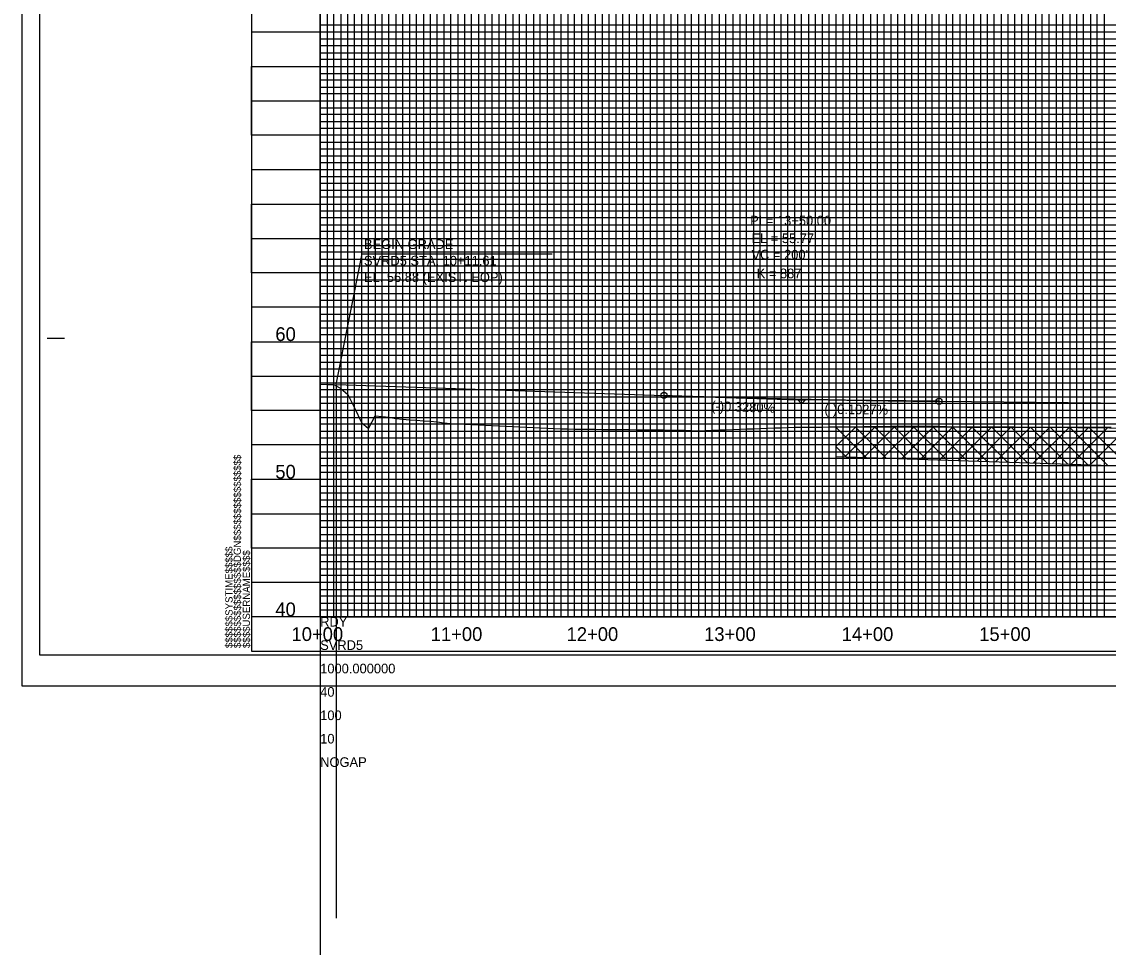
# Model space of a CAD drawing. Extents: x 2345490 to 2436403, y 465165 to 573888.
# Drawn here: x 2381523 to 2382313, y 491263 to 491935 of the extents above; entities that cross this region are included whole.
import ezdxf

# ---------------------------------------------------------------- set-up
doc = ezdxf.new("R2010")
doc.units = 0
for name, color, linetype in [('Default', 7, 'Continuous'), ('Old_Level_1', 7, 'Continuous'), ('Old_Level_18', 7, 'Continuous'), ('Old_Level_2', 7, 'Continuous'), ('Old_Level_40', 7, 'Continuous'), ('Old_Level_41', 7, 'Continuous'), ('Old_Level_42', 7, 'Continuous'), ('Old_Level_43', 7, 'Continuous'), ('Old_Level_5', 7, 'Continuous'), ('Old_Level_50', 7, 'Continuous'), ('Old_Level_51', 7, 'Continuous'), ('Old_Level_52', 7, 'Continuous'), ('Old_Level_62', 7, 'Continuous'), ('Old_Level_63', 7, 'Continuous'), ('Prop Vertical Profile Grade', 7, 'Continuous')]:
    doc.layers.add(name, color=color, linetype=linetype)

msp = doc.modelspace()

# ---------------------------------------------------------------- linework, layer by layer
at = {"layer": 'Default'}
msp.add_line((2381751.735, 491671.75225), (2381751.735, 491284.12549), dxfattribs=at)
at = {"layer": 'Old_Level_1'}
for points in [[(2381740.125, 491672.1725), (2381745.125, 491671.9405), (2381750.125, 491671.78925), (2381755.125, 491668.84375), (2381760.125, 491664.5085), (2381765.125, 491654.85), (2381770.125, 491644.1575), (2381775.125, 491639.93425), (2381780.125, 491649.11925), (2381785.125, 491648.60225), (2381790.125, 491648.01025), (2381795.125, 491647.06025), (2381800.125, 491646.54525), (2381805.125, 491646.12725), (2381810.125, 491645.82475), (2381815.125, 491645.52225), (2381820.125, 491645.22), (2381825.125, 491644.831), (2381830.125, 491643.919), (2381835.125, 491643.42825), (2381840.125, 491643.2695), (2381845.125, 491643.03975), (2381850.125, 491642.7955), (2381855.125, 491642.55125), (2381860.125, 491642.307), (2381865.125, 491642.06275), (2381870.125, 491641.8185), (2381875.125, 491641.57425), (2381880.125, 491641.33), (2381885.125, 491641.08575), (2381890.125, 491640.8415), (2381895.125, 491640.59725), (2381900.125, 491640.353), (2381905.125, 491640.109), (2381910.125, 491639.86475), (2381915.125, 491639.6205), (2381920.125, 491639.534), (2381925.125, 491639.4635), (2381930.125, 491639.409), (2381935.125, 491639.36), (2381940.125, 491639.31075), (2381945.125, 491639.2615), (2381950.125, 491639.21225), (2381955.125, 491639.163), (2381960.125, 491639.114), (2381965.125, 491639.06475), (2381970.125, 491639.0155), (2381975.125, 491638.96625), (2381980.125, 491638.917), (2381985.125, 491638.86775), (2381990.125, 491638.81875), (2381995.125, 491638.7695), (2382000.125, 491638.72025), (2382005.125, 491638.56175), (2382010.125, 491638.36575), (2382015.125, 491638.23775), (2382020.125, 491638.421), (2382025.125, 491638.60425), (2382030.125, 491638.7875), (2382035.125, 491638.97075), (2382040.125, 491639.15425), (2382045.125, 491639.3375), (2382050.125, 491639.52075), (2382055.125, 491639.704), (2382060.125, 491639.88725), (2382065.125, 491640.0705), (2382070.125, 491640.25375), (2382075.125, 491640.437), (2382080.125, 491640.6205), (2382085.125, 491640.80375), (2382090.125, 491640.9075), (2382095.125, 491640.905), (2382100.125, 491640.9025), (2382105.125, 491640.92575), (2382110.125, 491640.97775), (2382115.125, 491641.0295), (2382120.125, 491641.0815), (2382125.125, 491641.1335), (2382130.125, 491641.1855), (2382135.125, 491641.2375), (2382140.125, 491641.28925), (2382145.125, 491641.34125), (2382150.125, 491641.39325), (2382155.125, 491641.44525), (2382160.125, 491641.49725), (2382165.125, 491641.549), (2382170.125, 491641.601), (2382175.125, 491641.653), (2382180.125, 491641.705), (2382185.125, 491641.6075), (2382190.125, 491641.4535), (2382195.125, 491641.30075), (2382200.125, 491641.18425), (2382205.125, 491641.068), (2382210.125, 491640.9585), (2382215.125, 491640.95625), (2382220.125, 491640.95375), (2382225.125, 491640.9515), (2382230.125, 491640.94925), (2382235.125, 491640.947), (2382240.125, 491640.9445)], [(2382240.125, 491640.9445), (2382245.125, 491640.94225), (2382250.125, 491640.94), (2382255.125, 491640.93775), (2382260.125, 491640.93525), (2382265.125, 491640.933), (2382270.125, 491640.93075), (2382275.125, 491640.9285), (2382280.125, 491640.926), (2382285.125, 491640.92375), (2382290.125, 491640.9215), (2382295.125, 491640.91925), (2382300.125, 491640.925), (2382305.125, 491640.952), (2382310.125, 491640.979), (2382315.125, 491640.93875)]]:
    msp.add_lwpolyline(points, dxfattribs=at)
at = {"layer": 'Old_Level_18'}
msp.add_line((2381690.125, 491477.95225), (2381690.125, 491477.95225), dxfattribs=at)
msp.add_line((2381690.125, 491477.95225), (2381690.125, 491477.95225), dxfattribs=at)
msp.add_lwpolyline([(2383190.125, 492527.95225), (2381690.125, 492527.95225), (2381690.125, 491477.95225), (2383190.125, 491477.95225)], close=True, dxfattribs=at)
at = {"layer": 'Old_Level_2'}
for p, q in [((2381751.735, 491671.75225), (2381770.6945, 491766.76675)), ((2381770.6945, 491766.76675), (2381908.76575, 491766.76675)), ((2381990.125, 491663.93254), (2382087.37648, 491660.74246)), ((2382087.37648, 491660.74246), (2382092.87486, 491660.62407)), ((2382090.125, 491657.9023), (2382087.37648, 491660.74246)), ((2382092.87486, 491660.62407), (2382090.125, 491657.9023)), ((2382190.125, 491659.62563), (2382092.87486, 491660.62407))]:
    msp.add_line(p, q, dxfattribs=at)
for centre in [(2381990.125, 491663.93254), (2382190.125, 491659.62563)]:
    msp.add_circle(centre, 2.25, dxfattribs=at)
at = {"layer": 'Old_Level_40'}
msp.add_line((2381690.125, 491477.95225), (2381690.125, 491477.95225), dxfattribs=at)
msp.add_line((2381690.125, 491477.95225), (2381690.125, 491477.95225), dxfattribs=at)
msp.add_line((2381690.125, 491477.95225), (2381690.125, 491477.95225), dxfattribs=at)
msp.add_line((2381690.125, 491477.95225), (2381690.125, 491477.95225), dxfattribs=at)
at = {"layer": 'Old_Level_41'}
for p, q in [((2381541.625, 491705.45225), (2381554.125, 491705.45225)), ((2383190.125, 491502.95225), (2381690.125, 491502.95225))]:
    msp.add_line(p, q, dxfattribs=at)
for points in [[(2381740.125, 492527.95225), (2381740.125, 491502.95225), (2381790.125, 491502.95225), (2381790.125, 492527.95225)], [(2381765.125, 491502.95225), (2381765.125, 492527.95225), (2381815.125, 492527.95225), (2381815.125, 491502.95225), (2381865.125, 491502.95225), (2381865.125, 492527.95225), (2381915.125, 492527.95225), (2381915.125, 491502.95225), (2381965.125, 491502.95225), (2381965.125, 492527.95225), (2382015.125, 492527.95225), (2382015.125, 491502.95225), (2382065.125, 491502.95225), (2382065.125, 492527.95225), (2382115.125, 492527.95225), (2382115.125, 491502.95225), (2382165.125, 491502.95225), (2382165.125, 492527.95225), (2382215.125, 492527.95225), (2382215.125, 491502.95225), (2382265.125, 491502.95225), (2382265.125, 492527.95225), (2382315.125, 492527.95225)], [(2381840.125, 492527.95225), (2381840.125, 491502.95225), (2381890.125, 491502.95225), (2381890.125, 492527.95225)], [(2381940.125, 492527.95225), (2381940.125, 491502.95225), (2381990.125, 491502.95225), (2381990.125, 492527.95225)], [(2382040.125, 492527.95225), (2382040.125, 491502.95225), (2382090.125, 491502.95225), (2382090.125, 492527.95225)], [(2382140.125, 492527.95225), (2382140.125, 491502.95225), (2382190.125, 491502.95225), (2382190.125, 492527.95225)], [(2382240.125, 492527.95225), (2382240.125, 491502.95225), (2382290.125, 491502.95225), (2382290.125, 492527.95225)], [(2383190.125, 491927.95225), (2381690.125, 491927.95225), (2381690.125, 491877.95225), (2383190.125, 491877.95225)], [(2383190.125, 491852.95225), (2381690.125, 491852.95225), (2381690.125, 491902.95225), (2383190.125, 491902.95225)], [(2383190.125, 491827.95225), (2381690.125, 491827.95225), (2381690.125, 491777.95225), (2383190.125, 491777.95225)], [(2383190.125, 491752.95225), (2381690.125, 491752.95225), (2381690.125, 491802.95225), (2383190.125, 491802.95225)], [(2383190.125, 491727.95225), (2381690.125, 491727.95225), (2381690.125, 491677.95225), (2383190.125, 491677.95225)], [(2383190.125, 491627.95225), (2381690.125, 491627.95225), (2381690.125, 491577.95225), (2383190.125, 491577.95225)], [(2383190.125, 491552.95225), (2381690.125, 491552.95225), (2381690.125, 491602.95225), (2383190.125, 491602.95225)], [(2383190.125, 491527.95225), (2381690.125, 491527.95225)], [(2381727.625, 491477.95225), (2381727.625, 491477.95225)]]:
    msp.add_lwpolyline(points, dxfattribs=at)
at = {"layer": 'Old_Level_42'}
msp.add_lwpolyline([(2383190.125, 491652.95225), (2381690.125, 491652.95225), (2381690.125, 491702.95225), (2383190.125, 491702.95225)], dxfattribs=at)
at = {"layer": 'Old_Level_43'}
for points in [[(2381745.125, 492527.95225), (2381745.125, 491502.95225), (2381750.125, 491502.95225), (2381750.125, 492527.95225)], [(2381755.125, 492527.95225), (2381755.125, 491502.95225), (2381760.125, 491502.95225), (2381760.125, 492527.95225)], [(2381770.125, 492527.95225), (2381770.125, 491502.95225), (2381775.125, 491502.95225), (2381775.125, 492527.95225)], [(2381780.125, 492527.95225), (2381780.125, 491502.95225), (2381785.125, 491502.95225), (2381785.125, 492527.95225)], [(2381795.125, 492527.95225), (2381795.125, 491502.95225), (2381800.125, 491502.95225), (2381800.125, 492527.95225)], [(2381805.125, 492527.95225), (2381805.125, 491502.95225), (2381810.125, 491502.95225), (2381810.125, 492527.95225)], [(2381820.125, 492527.95225), (2381820.125, 491502.95225), (2381825.125, 491502.95225), (2381825.125, 492527.95225)], [(2381830.125, 492527.95225), (2381830.125, 491502.95225), (2381835.125, 491502.95225), (2381835.125, 492527.95225)], [(2381845.125, 492527.95225), (2381845.125, 491502.95225), (2381850.125, 491502.95225), (2381850.125, 492527.95225)], [(2381855.125, 492527.95225), (2381855.125, 491502.95225), (2381860.125, 491502.95225), (2381860.125, 492527.95225)], [(2381870.125, 492527.95225), (2381870.125, 491502.95225), (2381875.125, 491502.95225), (2381875.125, 492527.95225)], [(2381880.125, 492527.95225), (2381880.125, 491502.95225), (2381885.125, 491502.95225), (2381885.125, 492527.95225)], [(2381895.125, 492527.95225), (2381895.125, 491502.95225), (2381900.125, 491502.95225), (2381900.125, 492527.95225)], [(2381905.125, 491502.95225), (2381910.125, 491502.95225), (2381910.125, 492527.95225)], [(2381905.125, 492527.95225), (2381905.125, 491502.95225)], [(2381920.125, 492527.95225), (2381920.125, 491502.95225), (2381925.125, 491502.95225), (2381925.125, 492527.95225)], [(2381930.125, 492527.95225), (2381930.125, 491502.95225), (2381935.125, 491502.95225), (2381935.125, 492527.95225)], [(2381945.125, 492527.95225), (2381945.125, 491502.95225), (2381950.125, 491502.95225), (2381950.125, 492527.95225)], [(2381955.125, 492527.95225), (2381955.125, 491502.95225), (2381960.125, 491502.95225), (2381960.125, 492527.95225)], [(2381970.125, 492527.95225), (2381970.125, 491502.95225), (2381975.125, 491502.95225), (2381975.125, 492527.95225)], [(2381980.125, 492527.95225), (2381980.125, 491502.95225), (2381985.125, 491502.95225), (2381985.125, 492527.95225)], [(2381995.125, 492527.95225), (2381995.125, 491502.95225), (2382000.125, 491502.95225), (2382000.125, 492527.95225)], [(2382005.125, 492527.95225), (2382005.125, 491502.95225), (2382010.125, 491502.95225), (2382010.125, 492527.95225)], [(2382020.125, 492527.95225), (2382020.125, 491502.95225), (2382025.125, 491502.95225), (2382025.125, 492527.95225)], [(2382030.125, 492527.95225), (2382030.125, 491502.95225), (2382035.125, 491502.95225), (2382035.125, 492527.95225)], [(2382045.125, 492527.95225), (2382045.125, 491502.95225), (2382050.125, 491502.95225), (2382050.125, 492527.95225)], [(2382055.125, 492527.95225), (2382055.125, 491502.95225), (2382060.125, 491502.95225), (2382060.125, 492527.95225)], [(2382070.125, 492527.95225), (2382070.125, 491502.95225), (2382085.125, 491502.95225), (2382085.125, 492527.95225)], [(2382075.125, 492527.95225), (2382075.125, 491502.95225), (2382080.125, 491502.95225), (2382080.125, 492527.95225)], [(2382075.125, 492527.35225), (2382075.125, 491502.95225), (2382080.125, 491502.95225), (2382080.125, 492527.35225)], [(2382095.125, 492527.95225), (2382095.125, 491502.95225), (2382100.125, 491502.95225), (2382100.125, 492527.95225)], [(2382105.125, 492527.95225), (2382105.125, 491502.95225), (2382110.125, 491502.95225), (2382110.125, 492527.95225)], [(2382120.125, 492527.95225), (2382120.125, 491502.95225), (2382125.125, 491502.95225), (2382125.125, 492527.95225)], [(2382130.125, 492527.95225), (2382130.125, 491502.95225), (2382135.125, 491502.95225), (2382135.125, 492527.95225)], [(2382145.125, 492527.95225), (2382145.125, 491502.95225), (2382150.125, 491502.95225), (2382150.125, 492527.95225)], [(2382155.125, 492527.95225), (2382155.125, 491502.95225), (2382160.125, 491502.95225), (2382160.125, 492527.95225)], [(2382170.125, 492527.95225), (2382170.125, 491502.95225), (2382175.125, 491502.95225), (2382175.125, 492527.95225)], [(2382180.125, 492527.95225), (2382180.125, 491502.95225), (2382185.125, 491502.95225), (2382185.125, 492527.95225)], [(2382195.125, 492527.95225), (2382195.125, 491502.95225), (2382200.125, 491502.95225), (2382200.125, 492527.95225)], [(2382205.125, 492527.95225), (2382205.125, 491502.95225), (2382210.125, 491502.95225), (2382210.125, 492527.95225)], [(2382220.125, 492527.95225), (2382220.125, 491502.95225)], [(2382225.125, 492527.95225), (2382225.125, 491502.95225), (2382230.125, 491502.95225), (2382230.125, 492527.95225), (2382235.125, 492527.95225), (2382235.125, 491502.95225), (2382245.125, 491502.95225), (2382245.125, 492527.95225), (2382250.125, 492527.95225), (2382250.125, 491502.95225), (2382255.125, 491502.95225), (2382255.125, 492527.95225), (2382260.125, 492527.95225), (2382260.125, 491502.95225)], [(2382270.125, 491502.95225), (2382270.125, 492527.95225), (2382275.125, 492527.95225), (2382275.125, 491502.95225), (2382280.125, 491502.95225), (2382280.125, 492527.95225), (2382285.125, 492527.95225), (2382285.125, 491502.95225), (2382295.125, 491502.95225), (2382295.125, 492527.95225), (2382300.125, 492527.95225), (2382300.125, 491502.95225), (2382300.125, 491502.95225), (2382305.125, 491502.95225), (2382305.125, 492527.95225), (2382310.125, 492527.95225), (2382310.125, 491502.95225), (2382320.125, 491502.95225)], [(2383140.125, 491932.95225), (2381740.125, 491932.95225), (2381740.125, 491922.95225), (2383140.125, 491922.95225)], [(2383140.125, 491917.95225), (2381740.125, 491917.95225), (2381740.125, 491912.95225), (2383140.125, 491912.95225)], [(2383140.125, 491907.95225), (2381740.125, 491907.95225), (2381740.125, 491897.95225), (2383140.125, 491897.95225)], [(2383140.125, 491892.95225), (2381740.125, 491892.95225), (2381740.125, 491887.95225), (2383140.125, 491887.95225)], [(2383140.125, 491882.95225), (2381740.125, 491882.95225), (2381740.125, 491872.95225), (2383140.125, 491872.95225)], [(2383140.125, 491867.95225), (2381740.125, 491867.95225), (2381740.125, 491862.95225), (2383140.125, 491862.95225)], [(2383140.125, 491857.95225), (2381740.125, 491857.95225), (2381740.125, 491847.95225), (2383140.125, 491847.95225)], [(2383140.125, 491842.95225), (2381740.125, 491842.95225), (2381740.125, 491837.95225), (2383140.125, 491837.95225)], [(2383140.125, 491832.95225), (2381740.125, 491832.95225), (2381740.125, 491822.95225), (2383140.125, 491822.95225)], [(2383140.125, 491817.95225), (2381740.125, 491817.95225), (2381740.125, 491812.95225), (2383140.125, 491812.95225)], [(2383140.125, 491807.95225), (2381740.125, 491807.95225), (2381740.125, 491797.95225), (2383140.125, 491797.95225)], [(2383140.125, 491792.95225), (2381740.125, 491792.95225), (2381740.125, 491787.95225), (2383140.125, 491787.95225)], [(2383140.125, 491782.95225), (2381740.125, 491782.95225), (2381740.125, 491772.95225), (2383140.125, 491772.95225)], [(2383140.125, 491767.95225), (2381740.125, 491767.95225), (2381740.125, 491762.95225), (2383140.125, 491762.95225)], [(2383140.125, 491757.95225), (2381740.125, 491757.95225), (2381740.125, 491747.95225), (2383140.125, 491747.95225)], [(2383140.125, 491742.95225), (2381740.125, 491742.95225), (2381740.125, 491737.95225), (2383140.125, 491737.95225)], [(2383140.125, 491732.95225), (2381740.125, 491732.95225), (2381740.125, 491722.95225), (2383140.125, 491722.95225)], [(2383140.125, 491717.95225), (2381740.125, 491717.95225), (2381740.125, 491712.95225), (2383140.125, 491712.95225)], [(2383140.125, 491707.95225), (2381740.125, 491707.95225)], [(2381740.125, 491697.95225), (2383140.125, 491697.95225)], [(2383140.125, 491692.95225), (2381740.125, 491692.95225), (2381740.125, 491687.95225), (2383140.125, 491687.95225)], [(2383140.125, 491682.95225), (2381740.125, 491682.95225)], [(2381740.125, 491672.95225), (2383140.125, 491672.95225)], [(2383140.125, 491667.95225), (2381740.125, 491667.95225), (2381740.125, 491662.95225), (2383140.125, 491662.95225)], [(2383140.125, 491657.95225), (2381740.125, 491657.95225), (2381740.125, 491647.95225), (2383140.125, 491647.95225)], [(2383140.125, 491642.95225), (2381740.125, 491642.95225), (2381740.125, 491637.95225), (2383140.125, 491637.95225)], [(2383140.125, 491632.95225), (2381740.125, 491632.95225), (2381740.125, 491622.95225), (2383140.125, 491622.95225)], [(2383140.125, 491617.95225), (2381740.125, 491617.95225), (2381740.125, 491612.95225), (2383140.125, 491612.95225)], [(2383140.125, 491607.95225), (2381740.125, 491607.95225), (2381740.125, 491597.95225), (2383140.125, 491597.95225)], [(2383140.125, 491592.95225), (2381740.125, 491592.95225), (2381740.125, 491587.95225), (2383140.125, 491587.95225)], [(2383140.125, 491582.95225), (2381740.125, 491582.95225), (2381740.125, 491572.95225), (2383140.125, 491572.95225)], [(2383140.125, 491567.95225), (2381740.125, 491567.95225), (2381740.125, 491562.95225), (2383140.125, 491562.95225)], [(2383140.125, 491557.95225), (2381740.125, 491557.95225), (2381740.125, 491547.95225), (2383140.125, 491547.95225)], [(2383140.125, 491542.95225), (2381740.125, 491542.95225), (2381740.125, 491537.95225), (2383140.125, 491537.95225)], [(2383140.125, 491532.95225), (2381740.125, 491532.95225), (2381740.125, 491522.95225), (2383140.125, 491522.95225)], [(2383140.125, 491517.95225), (2381740.125, 491517.95225), (2381740.125, 491512.95225), (2383140.125, 491512.95225)], [(2383140.125, 491507.95225), (2381740.125, 491507.95225)]]:
    msp.add_lwpolyline(points, dxfattribs=at)
at = {"layer": 'Old_Level_5'}
for p, q in [((2382115.12499, 491640.895), (2382137.11319, 491618.9068)), ((2382115.12499, 491640.895), (2382115.12499, 491640.895)), ((2382115.12499, 491640.895), (2382115.12499, 491640.895)), ((2382115.12499, 491626.75286), (2382129.25761, 491640.88549)), ((2382121.92127, 491619.40701), (2382143.39024, 491640.87598)), ((2382129.27665, 491640.88547), (2382151.73683, 491618.4253)), ((2382135.6126, 491618.9562), (2382157.52286, 491640.86646)), ((2382143.42831, 491640.87595), (2382166.36047, 491617.9438)), ((2382149.30393, 491618.5054), (2382171.65548, 491640.85695)), ((2382157.57997, 491640.86642), (2382180.9841, 491617.46229)), ((2382162.99527, 491618.0546), (2382185.78811, 491640.84744)), ((2382171.73163, 491640.8569), (2382195.60774, 491616.98079)), ((2382176.6866, 491617.6038), (2382199.92073, 491640.83793)), ((2382185.88329, 491640.84737), (2382210.23137, 491616.49929)), ((2382190.37793, 491617.15299), (2382214.05335, 491640.82841)), ((2382200.03495, 491640.83785), (2382224.85501, 491616.01779)), ((2382204.06926, 491616.70219), (2382228.18598, 491640.8189)), ((2382214.18661, 491640.82832), (2382239.47864, 491615.53629)), ((2382217.7606, 491616.25139), (2382242.3186, 491640.80939)), ((2382228.33828, 491640.8188), (2382254.10228, 491615.05479)), ((2382231.45193, 491615.80058), (2382256.33685, 491640.68551)), ((2382242.48994, 491640.80927), (2382268.72592, 491614.57329)), ((2382245.14326, 491615.34978), (2382270.32676, 491640.53328)), ((2382256.76045, 491640.6809), (2382283.34955, 491614.09179)), ((2382258.83459, 491614.89898), (2382284.31668, 491640.38106)), ((2382271.05816, 491640.52532), (2382297.97319, 491613.61029)), ((2382272.52593, 491614.44817), (2382298.30659, 491640.22884)), ((2382285.35586, 491640.36975), (2382312.59682, 491613.12879)), ((2382286.21726, 491613.99737), (2382312.2965, 491640.07661)), ((2382299.65357, 491640.21418), (2382327.22046, 491612.64729)), ((2382299.90859, 491613.54657), (2382326.28642, 491639.92439)), ((2382115.12499, 491626.75286), (2382122.48956, 491619.3883))]:
    msp.add_line(p, q, dxfattribs=at)
msp.add_lwpolyline([(2382115.12499, 491640.895), (2382115.12499, 491619.63078), (2382887.1689, 491594.21034), (2382923.4736, 491596.89744), (2382920.12499, 491607.9045), (2382916.56515, 491624.43941), (2382833.04553, 491626.31583), (2382451.93289, 491638.55725), (2382245.12499, 491640.8075)], close=True, dxfattribs=at)
at = {"layer": 'Old_Level_50'}
msp.add_line((2381523.125, 491452.95225), (2381523.125, 491452.95225), dxfattribs=at)
msp.add_lwpolyline([(2383202.625, 492530.50225), (2381536.125, 492530.50225), (2381536.125, 491475.40225), (2383202.625, 491475.40225)], close=True, dxfattribs=at)
at = {"layer": 'Old_Level_51'}
msp.add_lwpolyline([(2383207.125, 492552.95225), (2381523.125, 492552.95225), (2381523.125, 491452.95225), (2383207.125, 491452.95225)], close=True, dxfattribs=at)
at = {"layer": 'Old_Level_52'}
msp.add_line((2381536.125, 491475.40225), (2381536.125, 491475.40225), dxfattribs=at)
at = {"layer": 'Old_Level_63'}
for q in [(2381740.125, 494002.95225), (2383587.28325, 491502.95225), (2381740.125, 489002.95225)]:
    msp.add_line((2381740.125, 491502.95225), q, dxfattribs=at)
at = {"layer": 'Prop Vertical Profile Grade'}
for p, q in [((2381751.735, 491671.7523), (2381990.125, 491663.93254)), ((2382190.125, 491659.62563), (2382740.125, 491653.97897))]:
    msp.add_line(p, q, dxfattribs=at)
msp.add_spline([(2381990.125, 491663.93254), (2381994.125, 491663.80223), (2381998.125, 491663.67373), (2382002.125, 491663.54702), (2382006.125, 491663.42212), (2382010.125, 491663.29903), (2382014.125, 491663.17773), (2382018.125, 491663.05824), (2382022.125, 491662.94055), (2382026.125, 491662.82467), (2382030.125, 491662.71059), (2382034.125, 491662.59831), (2382038.125, 491662.48783), (2382042.125, 491662.37916), (2382046.125, 491662.27229), (2382050.125, 491662.16722), (2382054.125, 491662.06395), (2382058.125, 491661.96249), (2382062.125, 491661.86283), (2382066.125, 491661.76497), (2382070.125, 491661.66892), (2382074.125, 491661.57467), (2382078.125, 491661.48222), (2382082.125, 491661.39157), (2382086.125, 491661.30273), (2382090.125, 491661.21569), (2382094.125, 491661.13046), (2382098.125, 491661.04702), (2382102.125, 491660.96539), (2382106.125, 491660.88556), (2382110.125, 491660.80754), (2382114.125, 491660.73132), (2382118.125, 491660.6569), (2382122.125, 491660.58428), (2382126.125, 491660.51347), (2382130.125, 491660.44445), (2382134.125, 491660.37725), (2382138.125, 491660.31184), (2382142.125, 491660.24824), (2382146.125, 491660.18644), (2382150.125, 491660.12644), (2382154.125, 491660.06825), (2382158.125, 491660.01186), (2382162.125, 491659.95727), (2382166.125, 491659.90448), (2382170.125, 491659.8535), (2382174.125, 491659.80432), (2382178.125, 491659.75695), (2382182.125, 491659.71137), (2382186.125, 491659.6676), (2382190.125, 491659.62563)], degree=3, dxfattribs=at)

# ---------------------------------------------------------------- texts
at = {"layer": 'Old_Level_2'}
for s, height, p in [('PI = 13+50.00', 7.0000005, (2382052.74316, 491787.45581)), ('BEGIN GRADE', 7.0000005, (2381771.94525, 491770.31)), ("EL = 55.77'", 7.0000005, (2382053.6959, 491774.60132)), ("VC = 200'", 7.000001, (2382053.6959, 491762.69957)), ('SVRD5 STA. 10+11.61', 7.0000005, (2381771.94525, 491758.31)), ('EL. 56.88 (EXIST. EOP)', 7.0000005, (2381771.94525, 491746.31)), ('K = 887', 7.000001, (2382057.50684, 491749.07026))]:
    msp.add_text(s, height=height, dxfattribs=at).set_placement(p)
for s, rotation, p in [('(-)0.3280%', 358.12123528, (2382024.37232, 491652.80377)), ('(-)0.1027%', 359.411784, (2382106.65452, 491650.48207))]:
    msp.add_text(s, height=7, rotation=rotation, dxfattribs=at).set_placement(p)
at = {"layer": 'Old_Level_41'}
for s, p in [('$$$$$$$$$$$$$$$$DGN$$$$$$$$$$$$$$$$', (2381682.475, 491480.31475)), ('$$$$$$SYSTIME$$$$$', (2381676.425, 491480.31475)), ('$$$$USERNAME$$$$', (2381689.05, 491480.32725))]:
    msp.add_text(s, height=5.25, rotation=90, dxfattribs=at).set_placement(p)
at = {"layer": 'Old_Level_62'}
for s, p in [('60', (2381707.5115, 491703.45225)), ('50', (2381707.5115, 491603.45225)), ('40', (2381707.5115, 491503.45225)), ('10+00', (2381719.254, 491485.45225)), ('11+00', (2381820.45075, 491485.45225)), ('12+00', (2381919.254, 491485.45225)), ('13+00', (2382019.254, 491485.45225)), ('14+00', (2382119.254, 491485.45225)), ('15+00', (2382219.254, 491485.45225))]:
    msp.add_text(s, height=10.000001, dxfattribs=at).set_placement(p)
at = {"layer": 'Old_Level_63'}
for s, height, p in [('RDY', 7.000001, (2381740.125, 491495.95225)), ('SVRD5', 7.000001, (2381740.125, 491478.95225)), ('1000.000000', 7.0000005, (2381740.125, 491461.95225)), ('40', 7.000001, (2381740.125, 491444.95225)), ('100', 7.000001, (2381740.125, 491427.95225)), ('10', 7.000001, (2381740.125, 491410.95225)), ('NOGAP', 7.000001, (2381740.125, 491393.95225))]:
    msp.add_text(s, height=height, dxfattribs=at).set_placement(p)

doc.saveas('drawing.dxf')
